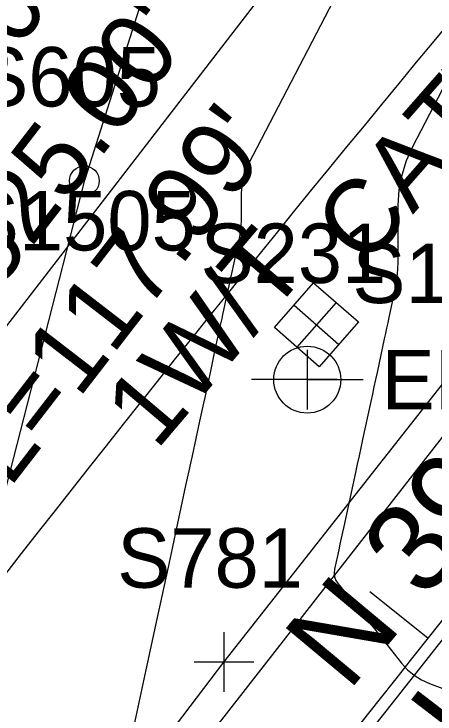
# Model space of a CAD drawing. Extents: x 816928 to 825690, y 436959 to 448212.
# Drawn here: x 819223.52 to 819251.82, y 445565.31 to 445612.41 of the extents above; entities that cross this region are included whole.
import ezdxf

# ---------------------------------------------------------------- set-up
doc = ezdxf.new("R2010")
doc.units = 0
for name, color, linetype in [('SURVEY - CENTERLINE - Preliminary', 7, 'Continuous'), ('SURVEY - CENTERLINE - Preliminary Text', 7, 'Continuous'), ('SURVEY - CONTOURS - Index with Text', 7, 'Continuous'), ('SURVEY - CONTOURS - Intermediate with optional Text', 7, 'Continuous'), ('SURVEY - DRAINAGE - Area Shapes', 7, 'Continuous'), ('SURVEY - DTM - Breaklines', 7, 'Continuous'), ('SURVEY - DTM - Spot Points - Locators', 7, 'Continuous'), ('SURVEY - DTM - Spot Points - Point Numbers', 7, 'Continuous'), ('SURVEY - PROPERTY - Parcels', 7, 'Continuous'), ('SURVEY - PROPERTY - ROW Lines', 7, 'Continuous'), ('SURVEY - PROPERTY - ROW Lines Text', 7, 'Continuous'), ('SURVEY - PROPERTY - Station and Offset Flags', 7, 'Continuous'), ('SURVEY - TRANSPORTATION - Roads', 7, 'Continuous'), ('SURVEY - TRANSPORTATION - Roads Text', 7, 'Continuous'), ('SURVEY - UTILITIES - Cable (Underground) - Points - Locators', 7, 'Continuous'), ('SURVEY - UTILITIES - Cable (Underground) - Points - Numbers', 7, 'Continuous'), ('SURVEY - UTILITIES - Cable (Underground) with Text', 7, 'Continuous'), ('SURVEY - UTILITIES - Gas - Points - Locators', 7, 'Continuous'), ('SURVEY - UTILITIES - Gas - Points - Numbers', 7, 'Continuous'), ('SURVEY - UTILITIES - Gas with Text', 7, 'Continuous'), ('SURVEY - UTILITIES - Poles and Miscellaneous - Points - Elevations', 7, 'Continuous'), ('SURVEY - UTILITIES - Poles and Miscellaneous - Points - Locators', 7, 'Continuous'), ('SURVEY - UTILITIES - Poles and Miscellaneous - Points - Numbers', 7, 'Continuous'), ('SURVEY - UTILITIES - Poles and Miscellaneous with Text', 7, 'Continuous')]:
    doc.layers.add(name, color=color, linetype=linetype)

msp = doc.modelspace()

# ---------------------------------------------------------------- linework, layer by layer
at = {"layer": 'SURVEY - CENTERLINE - Preliminary'}
msp.add_arc((820425.92, 444637.477), 1500, 140.141729, 144.598464, dxfattribs=at)
msp.add_arc((820425.92, 444637.477), 1500, 140.141729, 144.598464, dxfattribs=at)
at = {"layer": 'SURVEY - CENTERLINE - Preliminary Text'}
msp.add_line((819251.351, 445570.423), (819247.436, 445573.533), dxfattribs=at)
at = {"layer": 'SURVEY - CONTOURS - Index with Text'}
msp.add_lwpolyline([(819254, 445610.57), (819250.305, 445603.462), (819249.885, 445602.526), (819249.584, 445601.561), (819249.401, 445600.566), (819249.336, 445599.543), (819249.316, 445595.745), (819249.3, 445595.223), (819249.257, 445594.703), (819249.186, 445594.186), (819249.089, 445593.672), (819248.728, 445591.998), (819248.651, 445591.64), (819248.573, 445591.281), (819248.496, 445590.922), (819248.418, 445590.564), (819247.928, 445588.293), (819247.823, 445587.806), (819247.718, 445587.32), (819247.613, 445586.833), (819247.508, 445586.347), (819246.953, 445583.775), (819246.834, 445583.224), (819246.716, 445582.672), (819246.597, 445582.121), (819246.478, 445581.57), (819245.693, 445577.932), (819245.607, 445577.538), (819245.522, 445577.143), (819245.437, 445576.748), (819245.352, 445576.353), (819245.073, 445575.063), (819245.043, 445574.794), (819245.073, 445574.539), (819245.162, 445574.298), (819245.311, 445574.071), (819246.681, 445572.383), (819246.974, 445572.021), (819247.266, 445571.658), (819247.556, 445571.293), (819247.845, 445570.928), (819249.579, 445568.727), (819249.974, 445568.289), (819250.418, 445567.916), (819250.909, 445567.609), (819251.448, 445567.368), (819253.488, 445566.614)], dxfattribs=at)
at = {"layer": 'SURVEY - CONTOURS - Intermediate with optional Text'}
for points in [[(819215.102, 445549.796), (819228.248, 445601.144), (819228.248, 445601.144), (819228.248, 445601.145), (819228.248, 445601.145), (819228.248, 445601.145), (819228.248, 445601.146), (819228.248, 445601.146), (819228.248, 445601.146), (819228.248, 445601.146), (819228.248, 445601.146), (819228.249, 445601.153), (819228.25, 445601.154), (819228.25, 445601.155), (819228.25, 445601.156), (819228.25, 445601.157), (819228.251, 445601.16), (819228.251, 445601.161), (819228.251, 445601.161), (819228.251, 445601.162), (819228.251, 445601.163), (819228.252, 445601.165), (819228.252, 445601.166), (819228.252, 445601.166), (819228.252, 445601.167), (819228.253, 445601.167), (819228.253, 445601.169), (819228.253, 445601.17), (819228.253, 445601.17), (819228.253, 445601.171), (819228.253, 445601.171), (819228.254, 445601.173), (819228.254, 445601.173), (819228.254, 445601.173), (819228.254, 445601.174), (819228.254, 445601.174), (819228.254, 445601.175), (819228.254, 445601.176), (819228.254, 445601.176), (819228.254, 445601.176), (819228.254, 445601.176), (819228.255, 445601.178), (819228.255, 445601.178), (819228.255, 445601.178), (819228.255, 445601.178), (819228.255, 445601.179), (819228.255, 445601.18), (819228.255, 445601.18), (819228.255, 445601.18), (819228.255, 445601.18), (819228.255, 445601.18), (819228.256, 445601.181), (819228.256, 445601.181), (819228.256, 445601.182), (819228.256, 445601.182), (819228.256, 445601.182), (819228.256, 445601.184), (819228.256, 445601.184), (819228.256, 445601.185), (819228.256, 445601.185), (819228.256, 445601.186), (819228.287, 445601.245), (819228.293, 445601.258), (819228.299, 445601.271), (819228.304, 445601.285), (819228.309, 445601.298), (819246.673, 445659.202)], [(819263.238, 445648.408), (819239.28, 445602.324), (819239.07, 445601.856), (819238.92, 445601.373), (819238.828, 445600.875), (819238.796, 445600.363), (819238.786, 445598.464), (819238.778, 445598.202), (819238.756, 445597.942), (819238.721, 445597.684), (819238.672, 445597.427), (819238.492, 445596.589), (819238.453, 445596.41), (819238.414, 445596.23), (819238.376, 445596.051), (819238.337, 445595.872), (819238.092, 445594.736), (819238.039, 445594.492), (819237.987, 445594.249), (819237.934, 445594.006), (819237.882, 445593.762), (819237.604, 445592.476), (819237.544, 445592.2), (819237.485, 445591.924), (819237.425, 445591.648), (819237.366, 445591.373), (819237.031, 445589.822), (819236.96, 445589.49), (819236.888, 445589.158), (819236.816, 445588.826), (819236.745, 445588.494), (819236.34, 445586.616), (819236.253, 445586.214), (819236.166, 445585.812), (819236.079, 445585.41), (819235.992, 445585.007), (819235.49, 445582.679), (819235.382, 445582.181), (819235.275, 445581.682), (819235.167, 445581.183), (819235.059, 445580.684), (819234.421, 445577.724), (819234.284, 445577.09), (819234.147, 445576.456), (819234.01, 445575.822), (819233.873, 445575.188), (819233.034, 445571.298), (819232.854, 445570.465), (819232.674, 445569.632), (819232.494, 445568.798), (819232.314, 445567.965), (819230.759, 445560.756)]]:
    msp.add_lwpolyline(points, dxfattribs=at)
at = {"layer": 'SURVEY - DRAINAGE - Area Shapes'}
msp.add_arc((820425.92, 444637.477), 1500, 140.141729, 144.598464, dxfattribs=at)
at = {"layer": 'SURVEY - DTM - Breaklines'}
msp.add_lwpolyline([(819380.404, 445755.141), (819355.578, 445711.888), (819328.616, 445669.931), (819299.268, 445629.736), (819268.215, 445590.476), (819237.204, 445551.148), (819207.272, 445511.316), (819178.097, 445471.355), (819148.961, 445430.516), (819120.831, 445389.41), (819092.595, 445348.525), (819063.764, 445307.701), (819034.576, 445266.965), (819005.716, 445226.512), (818977.706, 445187.397)], dxfattribs=at)
at = {"layer": 'SURVEY - DTM - Spot Points - Locators'}
msp.add_circle((819228.246, 445601.185), 1, dxfattribs=at)
at = {"layer": 'SURVEY - PROPERTY - Parcels'}
for radius, end in [(1525, 144.574738), (1475, 144.598464)]:
    msp.add_arc((820425.92, 444637.477), radius, 140.141729, end, dxfattribs=at)
at = {"layer": 'SURVEY - PROPERTY - ROW Lines'}
for radius, end in [(1525, 144.574738), (1525, 144.574738), (1475, 144.598464), (1475, 144.598464)]:
    msp.add_arc((820425.92, 444637.477), radius, 140.141729, end, dxfattribs=at)
at = {"layer": 'SURVEY - PROPERTY - ROW Lines Text'}
msp.add_line((819244.778, 445619.659), (819216.272, 445582.699), dxfattribs=at)
at = {"layer": 'SURVEY - TRANSPORTATION - Roads'}
msp.add_lwpolyline([(819372.417, 445760.729), (819347.536, 445716.465), (819327.358, 445684.931), (819320.732, 445674.576), (819313.086, 445663.907), (819291.72, 445634.092), (819261.573, 445595.794), (819230.52, 445556.026), (819202.59, 445519.473), (819200.025, 445516.115), (819183.78, 445493.817), (819171.491, 445476.948), (819142.501, 445435.003), (819121.554, 445405.003), (819114.313, 445394.631), (819108.813, 445386.861), (819085.629, 445354.103), (819056.538, 445311.65), (819028.029, 445272.038), (818998.985, 445231.035), (818970.783, 445191.785), (818984.089, 445181.723)], dxfattribs=at)
at = {"layer": 'SURVEY - UTILITIES - Cable (Underground) - Points - Locators'}
for p, q in [((819245.169, 445593.004), (819242.533, 445589.996)), ((819242.347, 445592.818), (819245.355, 445590.182))]:
    msp.add_line(p, q, dxfattribs=at)
at = {"layer": 'SURVEY - UTILITIES - Cable (Underground) with Text'}
msp.add_lwpolyline([(819244.037, 445588.678), (819241.028, 445591.314), (819243.665, 445594.322), (819246.673, 445591.686)], close=True, dxfattribs=at)
at = {"layer": 'SURVEY - UTILITIES - Gas - Points - Locators'}
for p, q in [((819237.635, 445570.809), (819237.635, 445566.809)), ((819239.635, 445568.809), (819235.635, 445568.809))]:
    msp.add_line(p, q, dxfattribs=at)
at = {"layer": 'SURVEY - UTILITIES - Gas with Text'}
msp.add_lwpolyline([(818968.105, 445195.328), (818969.738, 445197.267), (819012.001, 445253.658), (819064.107, 445326.037), (819122.078, 445408.8), (819183.152, 445497.068), (819237.635, 445568.809), (819293.129, 445639.42), (819349.073, 445723.122), (819383.091, 445785.202)], dxfattribs=at)
at = {"layer": 'SURVEY - UTILITIES - Poles and Miscellaneous - Points - Locators'}
for p, q in [((819243.236, 445589.809), (819243.236, 445585.809)), ((819245.236, 445587.809), (819241.236, 445587.809))]:
    msp.add_line(p, q, dxfattribs=at)
at = {"layer": 'SURVEY - UTILITIES - Poles and Miscellaneous with Text'}
for q in [(819239.486, 445587.809), (819246.986, 445587.809)]:
    msp.add_line((819243.236, 445587.809), q, dxfattribs=at)
msp.add_circle((819243.236, 445587.809), 2.25, dxfattribs=at)

# ---------------------------------------------------------------- texts
at = {"layer": 'SURVEY - CENTERLINE - Preliminary Text'}
msp.add_text('N 39%%d 51\' 30" E', height=6, rotation=50.1417, dxfattribs=at).set_placement((819245.984, 445566.742))
at = {"layer": 'SURVEY - DTM - Spot Points - Point Numbers'}
msp.add_text('S605', height=4, dxfattribs=at).set_placement((819220.91, 445606.185))
at = {"layer": 'SURVEY - PROPERTY - ROW Lines Text'}
for s, p in [("R=1525.00'", (819214.788, 445583.845)), ("L=117.99'", (819223.206, 445580.433))]:
    msp.add_text(s, height=5, rotation=52.3582, dxfattribs=at).set_placement(p)
at = {"layer": 'SURVEY - PROPERTY - Station and Offset Flags'}
msp.add_text("25.00'", height=5, rotation=54.5747, dxfattribs=at).set_placement((819216.305, 445599.362))
at = {"layer": 'SURVEY - TRANSPORTATION - Roads Text'}
msp.add_text('ASPHALT', height=6, rotation=52.5394, dxfattribs=at).set_placement((819244.826, 445549.364))
at = {"layer": 'SURVEY - UTILITIES - Cable (Underground) - Points - Numbers'}
msp.add_text('S1505', height=4, dxfattribs=at).set_placement((819220.275, 445596.5))
at = {"layer": 'SURVEY - UTILITIES - Cable (Underground) with Text'}
msp.add_text('CATV PED.', height=5.0001, rotation=48.7665, dxfattribs=at).set_placement((819247.146, 445595.26))
at = {"layer": 'SURVEY - UTILITIES - Gas - Points - Numbers'}
for s, p in [('S1721', (819246.272, 445592.957)), ('S781', (819230.456, 445573.809))]:
    msp.add_text(s, height=4, dxfattribs=at).set_placement(p)
at = {"layer": 'SURVEY - UTILITIES - Poles and Miscellaneous - Points - Elevations'}
msp.add_text('EL-330.77', height=4, dxfattribs=at).set_placement((819248.236, 445585.809))
at = {"layer": 'SURVEY - UTILITIES - Poles and Miscellaneous - Points - Numbers'}
msp.add_text('S231', height=4, dxfattribs=at).set_placement((819236.058, 445594.309))
at = {"layer": 'SURVEY - UTILITIES - Poles and Miscellaneous with Text'}
msp.add_text('1W/T', height=5, rotation=49.754, dxfattribs=at).set_placement((819233.092, 445582.99))

doc.saveas('drawing.dxf')
